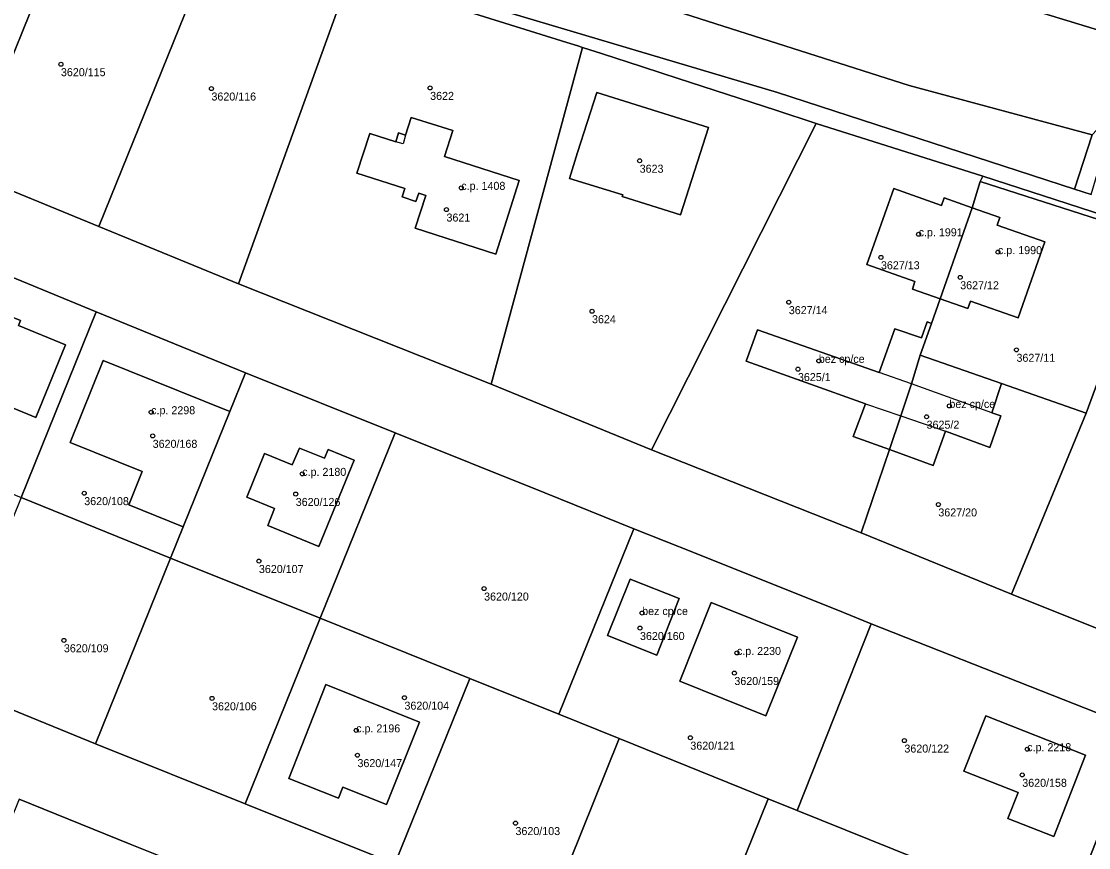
# Model space of a CAD drawing. Extents: x -878211 to -870363, y -1058464 to -1052522.
# Drawn here: x -875039 to -874905.7, y -1055294.2 to -1055191 of the extents above; entities that cross this region are included whole.
import ezdxf

# ---------------------------------------------------------------- set-up
doc = ezdxf.new("R2010")
doc.units = 0
for name, color, linetype in [('Definiční body', 7, 'Continuous'), ('Polygon budovy', 7, 'Continuous'), ('Polygon parcely', 7, 'Continuous')]:
    doc.layers.add(name, color=color, linetype=linetype)

msp = doc.modelspace()

# ---------------------------------------------------------------- linework, layer by layer
at = {"layer": 'Definiční body'}
for centre in [(-875034.1, -1055196.32994), (-875015.3, -1055199.36994), (-874987.98, -1055199.28994), (-874961.81, -1055208.38994), (-874984.09, -1055211.76994), (-874985.94, -1055214.48994), (-874926.96, -1055217.56994), (-874917.05, -1055219.79994), (-874931.67, -1055220.44994), (-874921.77, -1055222.94994), (-874943.18, -1055226.05994), (-874967.76, -1055227.18994), (-874914.74, -1055232.00994), (-874942.04, -1055234.41994), (-874939.43, -1055233.38994), (-875022.83, -1055239.79994), (-874923.12, -1055239.01994), (-874925.97, -1055240.36994), (-875022.64, -1055242.75994), (-875003.96, -1055247.49994), (-875031.19, -1055249.91994), (-875004.77, -1055250.01994), (-874924.5, -1055251.32994), (-875009.37, -1055258.39994), (-874981.24, -1055261.83994), (-874961.5, -1055264.88994), (-874961.77, -1055266.76994), (-875033.73, -1055268.29994), (-874949.66, -1055269.87994), (-874949.98, -1055272.38994), (-875015.22, -1055275.54994), (-874991.19, -1055275.46994), (-874997.22, -1055279.54994), (-874955.48, -1055280.46994), (-874928.74, -1055280.82994), (-874997.06, -1055282.64994), (-874913.4, -1055281.89994), (-874914.02, -1055285.10994), (-874977.32, -1055291.13994)]:
    msp.add_circle(centre, 0.25, dxfattribs=at)
at = {"layer": 'Polygon budovy'}
for points in [[(-874976.86, -1055210.84), (-874986.18, -1055207.84), (-874985.16, -1055204.62), (-874990.35, -1055202.98), (-874991.05, -1055205.19), (-874991.35, -1055206.29), (-874992.27, -1055206), (-874995.52, -1055204.97), (-874997.12, -1055209.94), (-874991.13, -1055211.87), (-874991.47, -1055212.89), (-874989.76, -1055213.46), (-874989.41, -1055212.42), (-874988.53, -1055212.71), (-874989.85, -1055216.79), (-874979.77, -1055220.04)], [(-874930.08, -1055211.86), (-874933.42, -1055221.36), (-874927.42, -1055223.48), (-874927.74, -1055224.42), (-874924.29, -1055225.63), (-874920.26, -1055214.27), (-874923.77, -1055213.03), (-874924.1, -1055213.97)], [(-874924.29, -1055225.63), (-874920.81, -1055226.86), (-874920.48, -1055225.91), (-874914.51, -1055228), (-874911.2, -1055218.53), (-874917.16, -1055216.42), (-874916.83, -1055215.48), (-874920.26, -1055214.27)], [(-875060.51, -1055229.13), (-875042.58, -1055236.46), (-875043.21, -1055238), (-875037.22, -1055240.46), (-875033.54, -1055231.39), (-875039.41, -1055228.98), (-875039.16, -1055228.36), (-875057.18, -1055221.01)], [(-874947.11, -1055229.49), (-874948.51, -1055233.41), (-874933.61, -1055238.75), (-874929.19, -1055240.26), (-874927.84, -1055236.26), (-874931.88, -1055234.84)], [(-875032.93, -1055243.58), (-875023.94, -1055247.21), (-875025.62, -1055251.35), (-875018.82, -1055254.1), (-875013, -1055239.71), (-875028.82, -1055233.35)], [(-874917.81, -1055239.87), (-874927.84, -1055236.26), (-874929.19, -1055240.26), (-874923.61, -1055242.16), (-874918.08, -1055244.2), (-874916.71, -1055240.26)], [(-875010.88, -1055250.41), (-875007.42, -1055251.84), (-875008.26, -1055253.94), (-875001.87, -1055256.58), (-874997.47, -1055245.78), (-875000.7, -1055244.45), (-875001.16, -1055245.56), (-875004.32, -1055244.28), (-875005.2, -1055246.38), (-875008.67, -1055244.96)], [(-874965.82, -1055267.71), (-874959.68, -1055270.16), (-874956.86, -1055263.09), (-874962.99, -1055260.64)], [(-874956.81, -1055273.39), (-874946.06, -1055277.73), (-874942.09, -1055267.89), (-874952.86, -1055263.56)], [(-875001.02, -1055273.8), (-875005.64, -1055285.54), (-874999.43, -1055288.02), (-874998.87, -1055286.63), (-874993.44, -1055288.81), (-874989.29, -1055278.53)], [(-874918.57, -1055277.75), (-874921.3, -1055284.64), (-874914.55, -1055287.3), (-874915.82, -1055290.55), (-874910.09, -1055292.79), (-874906.1, -1055282.66)]]:
    msp.add_lwpolyline(points, close=True, dxfattribs=at)
at = {"layer": 'Polygon parcely'}
for points in [[(-875019.84, -1055171.75), (-875007.62, -1055174.72), (-874988.18, -1055179.79), (-874928.16, -1055198.97), (-874905.28, -1055205.16), (-874902.23, -1055201.91), (-874899.72, -1055193.51), (-874959.27, -1055175.31), (-874958.17, -1055171.91), (-874983.13, -1055166.36), (-874983.7, -1055167.95), (-875015.96, -1055157.01)], [(-875049.93, -1055161.99), (-875054.65, -1055160.33), (-875061.46, -1055161.28), (-875062.99, -1055165.62), (-875060.19, -1055166.5), (-875059.13, -1055166.9), (-875029.55, -1055175.07), (-875000.19, -1055183.28), (-874944.58, -1055199.87), (-874907.48, -1055211.94), (-874905.28, -1055205.16), (-874928.16, -1055198.97), (-874988.18, -1055179.79), (-875007.62, -1055174.72), (-875019.84, -1055171.75), (-875050.73, -1055164.26)], [(-874959.27, -1055175.31), (-874899.72, -1055193.51), (-874899.28, -1055192.04), (-874948.04, -1055174.16), (-874958.17, -1055171.91)], [(-875032.71, -1055176.82), (-875046.36, -1055173.55), (-875048.13, -1055179.12), (-875041.71, -1055180.84), (-875043.59, -1055185.4), (-875054.66, -1055182.34), (-875060.76, -1055197.22), (-875061.2, -1055199.31), (-875060.75, -1055201.81), (-875059.76, -1055203.39), (-875058.7, -1055204.38), (-875057.49, -1055205.05), (-875046.02, -1055209.75)], [(-875015.04, -1055181.15), (-875032.71, -1055176.82), (-875046.02, -1055209.75), (-875029.36, -1055216.59)], [(-874998.1, -1055185.47), (-875006.81, -1055183.15), (-875015.04, -1055181.15), (-875029.36, -1055216.59), (-875011.91, -1055223.77)], [(-874998.1, -1055185.47), (-875011.91, -1055223.77), (-874980.34, -1055236.28), (-874968.93, -1055194.23), (-874969.53, -1055194.01), (-874970.89, -1055193.59), (-874985.72, -1055188.97), (-874991.54, -1055187.18)], [(-874968.93, -1055194.23), (-874980.34, -1055236.28), (-874960.34, -1055244.5), (-874939.78, -1055203.71), (-874944.79, -1055202.08), (-874957.01, -1055198.11), (-874959.04, -1055197.45), (-874961.59, -1055196.62), (-874966.45, -1055195.04)], [(-874953.2, -1055204.23), (-874967.18, -1055199.85), (-874969.57, -1055207.35), (-874970.58, -1055210.58), (-874963.93, -1055212.66), (-874963.98, -1055212.83), (-874956.7, -1055215.16)], [(-874953.2, -1055204.23), (-874956.7, -1055215.16), (-874963.98, -1055212.83), (-874963.93, -1055212.66), (-874970.58, -1055210.58), (-874969.57, -1055207.35), (-874967.18, -1055199.85)], [(-874905.28, -1055205.16), (-874907.48, -1055211.94), (-874905.43, -1055212.61), (-874902.23, -1055201.91)], [(-874976.86, -1055210.84), (-874986.18, -1055207.84), (-874985.16, -1055204.62), (-874990.35, -1055202.98), (-874991.05, -1055205.19), (-874991.93, -1055204.91), (-874992.27, -1055206), (-874995.52, -1055204.97), (-874997.12, -1055209.94), (-874991.13, -1055211.87), (-874991.47, -1055212.89), (-874989.76, -1055213.46), (-874989.41, -1055212.42), (-874988.53, -1055212.71), (-874989.85, -1055216.79), (-874979.77, -1055220.04)], [(-874976.86, -1055210.84), (-874979.77, -1055220.04), (-874989.85, -1055216.79), (-874988.53, -1055212.71), (-874989.41, -1055212.42), (-874989.76, -1055213.46), (-874991.47, -1055212.89), (-874991.13, -1055211.87), (-874997.12, -1055209.94), (-874995.52, -1055204.97), (-874992.27, -1055206), (-874991.93, -1055204.91), (-874991.05, -1055205.19), (-874990.35, -1055202.98), (-874985.16, -1055204.62), (-874986.18, -1055207.84)], [(-874918.94, -1055210.29), (-874939.78, -1055203.71), (-874960.34, -1055244.5), (-874934.15, -1055254.88), (-874930.62, -1055244.46), (-874935.12, -1055242.82), (-874933.61, -1055238.75), (-874948.51, -1055233.41), (-874947.11, -1055229.49), (-874931.88, -1055234.84), (-874929.93, -1055229.38), (-874926.62, -1055230.52), (-874925.89, -1055228.51), (-874925.37, -1055228.7), (-874924.29, -1055225.63), (-874927.74, -1055224.42), (-874927.42, -1055223.48), (-874933.42, -1055221.36), (-874930.08, -1055211.86), (-874924.1, -1055213.97), (-874923.77, -1055213.03), (-874920.26, -1055214.27), (-874919.27, -1055210.98)], [(-874897.73, -1055217.2), (-874918.94, -1055210.29), (-874919.27, -1055210.98), (-874903.34, -1055216.11), (-874898.13, -1055218.41), (-874897.97, -1055218.16)], [(-874920.26, -1055214.27), (-874916.83, -1055215.48), (-874917.16, -1055216.42), (-874911.2, -1055218.53), (-874914.51, -1055228), (-874920.48, -1055225.91), (-874920.81, -1055226.86), (-874924.29, -1055225.63), (-874925.37, -1055228.7), (-874926.77, -1055232.67), (-874916.6, -1055236.21), (-874906.02, -1055239.9), (-874898.13, -1055218.41), (-874903.34, -1055216.11), (-874919.27, -1055210.98)], [(-874920.26, -1055214.27), (-874923.77, -1055213.03), (-874924.1, -1055213.97), (-874930.08, -1055211.86), (-874933.42, -1055221.36), (-874927.42, -1055223.48), (-874927.74, -1055224.42), (-874924.29, -1055225.63)], [(-875057.69, -1055242.79), (-875039.06, -1055250.44), (-875029.69, -1055227.26), (-875048.32, -1055219.61), (-875061.35, -1055214.27), (-875062.68, -1055213.92), (-875064.07, -1055213.88), (-875065.42, -1055214.14), (-875066.37, -1055214.56), (-875068, -1055215.82), (-875069.11, -1055217.57), (-875076.33, -1055235.15)], [(-874920.26, -1055214.27), (-874924.29, -1055225.63), (-874920.81, -1055226.86), (-874920.48, -1055225.91), (-874914.51, -1055228), (-874911.2, -1055218.53), (-874917.16, -1055216.42), (-874916.83, -1055215.48)], [(-874875.03, -1055249.79), (-874866.46, -1055229.06), (-874866.39, -1055228.77), (-874866.02, -1055227.9), (-874897.73, -1055217.2), (-874897.97, -1055218.16), (-874898.13, -1055218.41), (-874906.02, -1055239.9), (-874915.37, -1055262.54), (-874885.01, -1055274.71), (-874879.52, -1055260.75), (-874884.48, -1055258.7), (-874882.2, -1055253.17), (-874880.16, -1055248.24), (-874878.96, -1055248.73), (-874875.23, -1055250.25)], [(-875060.51, -1055229.13), (-875057.18, -1055221.01), (-875039.16, -1055228.36), (-875039.41, -1055228.98), (-875033.54, -1055231.39), (-875037.22, -1055240.46), (-875043.21, -1055238), (-875042.58, -1055236.46)], [(-875060.51, -1055229.13), (-875042.58, -1055236.46), (-875043.21, -1055238), (-875037.22, -1055240.46), (-875033.54, -1055231.39), (-875039.41, -1055228.98), (-875039.16, -1055228.36), (-875057.18, -1055221.01)], [(-875013, -1055239.71), (-875011.05, -1055234.87), (-875029.69, -1055227.26), (-875039.06, -1055250.44), (-875020.41, -1055258.05), (-875018.82, -1055254.1), (-875025.62, -1055251.35), (-875023.94, -1055247.21), (-875032.93, -1055243.58), (-875028.82, -1055233.35)], [(-874933.61, -1055238.75), (-874935.12, -1055242.82), (-874930.62, -1055244.46), (-874929.19, -1055240.26), (-874927.84, -1055236.26), (-874926.77, -1055232.67), (-874925.37, -1055228.7), (-874925.89, -1055228.51), (-874926.62, -1055230.52), (-874929.93, -1055229.38), (-874931.88, -1055234.84), (-874947.11, -1055229.49), (-874948.51, -1055233.41)], [(-874916.6, -1055236.21), (-874926.77, -1055232.67), (-874927.84, -1055236.26), (-874929.19, -1055240.26), (-874930.62, -1055244.46), (-874925.13, -1055246.47), (-874923.61, -1055242.16), (-874918.08, -1055244.2), (-874916.71, -1055240.26), (-874917.81, -1055239.87)], [(-875018.82, -1055254.1), (-875013, -1055239.71), (-875028.82, -1055233.35), (-875032.93, -1055243.58), (-875023.94, -1055247.21), (-875025.62, -1055251.35)], [(-875013, -1055239.71), (-875018.82, -1055254.1), (-875020.41, -1055258.05), (-875001.72, -1055265.55), (-874992.36, -1055242.38), (-875011.05, -1055234.87)], [(-874930.62, -1055244.46), (-874934.15, -1055254.88), (-874915.37, -1055262.54), (-874906.02, -1055239.9), (-874916.6, -1055236.21), (-874917.81, -1055239.87), (-874916.71, -1055240.26), (-874918.08, -1055244.2), (-874923.61, -1055242.16), (-874925.13, -1055246.47)], [(-874962.54, -1055254.36), (-874973.66, -1055249.87), (-874992.36, -1055242.38), (-875001.72, -1055265.55), (-874983.03, -1055273.06), (-874971.9, -1055277.54)], [(-875008.67, -1055244.96), (-875010.88, -1055250.41), (-875007.42, -1055251.84), (-875008.26, -1055253.94), (-875001.87, -1055256.58), (-874997.47, -1055245.78), (-875000.7, -1055244.45), (-875001.16, -1055245.56), (-875004.32, -1055244.28), (-875005.2, -1055246.38)], [(-875008.67, -1055244.96), (-875005.2, -1055246.38), (-875004.32, -1055244.28), (-875001.16, -1055245.56), (-875000.7, -1055244.45), (-874997.47, -1055245.78), (-875001.87, -1055256.58), (-875008.26, -1055253.94), (-875007.42, -1055251.84), (-875010.88, -1055250.41)], [(-875020.41, -1055258.05), (-875039.06, -1055250.44), (-875048.42, -1055273.62), (-875029.78, -1055281.23)], [(-874962.54, -1055254.36), (-874971.9, -1055277.54), (-874964.35, -1055280.57), (-874945.74, -1055288.09), (-874942.12, -1055289.55), (-874932.89, -1055266.22), (-874936.34, -1055264.83), (-874954.97, -1055257.36)], [(-875020.41, -1055258.05), (-875029.78, -1055281.23), (-875011.09, -1055288.73), (-875001.72, -1055265.55)], [(-874965.82, -1055267.71), (-874962.99, -1055260.64), (-874956.86, -1055263.09), (-874959.68, -1055270.16)], [(-874965.82, -1055267.71), (-874959.68, -1055270.16), (-874956.86, -1055263.09), (-874962.99, -1055260.64)], [(-874956.81, -1055273.39), (-874952.86, -1055263.56), (-874942.09, -1055267.89), (-874946.06, -1055277.73)], [(-874956.81, -1055273.39), (-874946.06, -1055277.73), (-874942.09, -1055267.89), (-874952.86, -1055263.56)], [(-874983.03, -1055273.06), (-875001.72, -1055265.55), (-875011.09, -1055288.73), (-874992.4, -1055296.24)], [(-874932.89, -1055266.22), (-874942.12, -1055289.55), (-874927.13, -1055295.61), (-874908.61, -1055303.09), (-874901.5, -1055285.04), (-874901.08, -1055283.01), (-874901.59, -1055280.49), (-874902.81, -1055278.62), (-874904.78, -1055277.3), (-874910.27, -1055275.13)], [(-874971.9, -1055277.54), (-874983.03, -1055273.06), (-874992.4, -1055296.24), (-874973.71, -1055303.75), (-874964.35, -1055280.57)], [(-875001.02, -1055273.8), (-874989.29, -1055278.53), (-874993.44, -1055288.81), (-874998.87, -1055286.63), (-874999.43, -1055288.02), (-875005.64, -1055285.54)], [(-875001.02, -1055273.8), (-875005.64, -1055285.54), (-874999.43, -1055288.02), (-874998.87, -1055286.63), (-874993.44, -1055288.81), (-874989.29, -1055278.53)], [(-874914.55, -1055287.3), (-874915.82, -1055290.55), (-874910.09, -1055292.79), (-874906.1, -1055282.66), (-874918.57, -1055277.75), (-874921.3, -1055284.64)], [(-874914.55, -1055287.3), (-874921.3, -1055284.64), (-874918.57, -1055277.75), (-874906.1, -1055282.66), (-874910.09, -1055292.79), (-874915.82, -1055290.55)], [(-874955.09, -1055311.23), (-874945.74, -1055288.09), (-874964.35, -1055280.57), (-874973.71, -1055303.75)], [(-875039.32, -1055288.15), (-875050.44, -1055315.61), (-875052.69, -1055321.18), (-875038.82, -1055326.87), (-875033.24, -1055329.16), (-875030.95, -1055323.51), (-875019.82, -1055296.01), (-875025.44, -1055293.75)], [(-874936.46, -1055318.7), (-874927.13, -1055295.61), (-874942.12, -1055289.55), (-874945.74, -1055288.09), (-874955.09, -1055311.23)]]:
    msp.add_lwpolyline(points, close=True, dxfattribs=at)
for points in [[(-874885.01, -1055274.71), (-874915.37, -1055262.54), (-874934.15, -1055254.88), (-874960.34, -1055244.5), (-874980.34, -1055236.28), (-875011.91, -1055223.77), (-875029.36, -1055216.59), (-875046.02, -1055209.75), (-875057.49, -1055205.05), (-875058.7, -1055204.38), (-875059.76, -1055203.39), (-875060.75, -1055201.81), (-875061.2, -1055199.31), (-875060.76, -1055197.22), (-875054.66, -1055182.34)], [(-874905.43, -1055212.61), (-874907.48, -1055211.94), (-874944.58, -1055199.87), (-875000.19, -1055183.28)], [(-874985.72, -1055188.97), (-874970.89, -1055193.59), (-874969.53, -1055194.01), (-874968.93, -1055194.23), (-874966.45, -1055195.04), (-874961.59, -1055196.62), (-874959.04, -1055197.45), (-874957.01, -1055198.11), (-874944.79, -1055202.08), (-874939.78, -1055203.71), (-874918.94, -1055210.29), (-874897.73, -1055217.2)], [(-875048.32, -1055219.61), (-875029.69, -1055227.26), (-875011.05, -1055234.87), (-874992.36, -1055242.38), (-874973.66, -1055249.87), (-874962.54, -1055254.36), (-874954.97, -1055257.36), (-874936.34, -1055264.83), (-874932.89, -1055266.22), (-874910.27, -1055275.13), (-874904.78, -1055277.3)], [(-874901.5, -1055285.04), (-874908.61, -1055303.09), (-874915.32, -1055320.11), (-874916.23, -1055321.65), (-874918.09, -1055323.16), (-874919.96, -1055323.84), (-874922.1, -1055323.74), (-874922.86, -1055323.58), (-874932.07, -1055320.47), (-874936.46, -1055318.7), (-874955.09, -1055311.23), (-874973.71, -1055303.75), (-874992.4, -1055296.24), (-875011.09, -1055288.73), (-875029.78, -1055281.23), (-875048.42, -1055273.62)], [(-875039.32, -1055288.15), (-875025.44, -1055293.75), (-875019.82, -1055296.01), (-875009.66, -1055300.08), (-875002.18, -1055303.09), (-874993.89, -1055306.42), (-874978.11, -1055312.76), (-874962.33, -1055319.09), (-874946.56, -1055325.43), (-874934.23, -1055330.38), (-874929.97, -1055331.77), (-874912.86, -1055337.39), (-874895.75, -1055343)]]:
    msp.add_lwpolyline(points, dxfattribs=at)

# ---------------------------------------------------------------- texts
at = {"layer": 'Definiční body'}
for s, p in [('3620/115', (-875034.1, -1055197.819)), ('3622', (-874987.98, -1055200.779)), ('3620/116', (-875015.3, -1055200.859)), ('3623', (-874961.81, -1055209.879)), ('c.p. 1408', (-874984.09, -1055212.02)), ('3621', (-874985.94, -1055215.979)), ('c.p. 1991', (-874926.96, -1055217.82)), ('c.p. 1990', (-874917.05, -1055220.05)), ('3627/13', (-874931.67, -1055221.939)), ('3627/12', (-874921.77, -1055224.439)), ('3624', (-874967.76, -1055228.679)), ('3627/14', (-874943.18, -1055227.549)), ('bez cp/ce', (-874939.43, -1055233.639)), ('3627/11', (-874914.74, -1055233.499)), ('3625/1', (-874942.04, -1055235.909)), ('bez cp/ce', (-874923.12, -1055239.27)), ('c.p. 2298', (-875022.83, -1055240.05)), ('3625/2', (-874925.97, -1055241.859)), ('3620/168', (-875022.64, -1055244.249)), ('c.p. 2180', (-875003.96, -1055247.75)), ('3620/108', (-875031.19, -1055251.409)), ('3620/126', (-875004.77, -1055251.509)), ('3627/20', (-874924.5, -1055252.819)), ('3620/107', (-875009.37, -1055259.889)), ('3620/120', (-874981.24, -1055263.329)), ('bez cp/ce', (-874961.5, -1055265.139)), ('3620/160', (-874961.77, -1055268.259)), ('3620/109', (-875033.73, -1055269.789)), ('c.p. 2230', (-874949.66, -1055270.129)), ('3620/159', (-874949.98, -1055273.879)), ('3620/106', (-875015.22, -1055277.039)), ('3620/104', (-874991.19, -1055276.959)), ('c.p. 2196', (-874997.22, -1055279.8)), ('3620/121', (-874955.48, -1055281.959)), ('3620/122', (-874928.74, -1055282.319)), ('c.p. 2218', (-874913.4, -1055282.149)), ('3620/147', (-874997.06, -1055284.139)), ('3620/158', (-874914.02, -1055286.599)), ('3620/103', (-874977.32, -1055292.629))]:
    msp.add_text(s, height=0.999996, dxfattribs=at).set_placement(p)

doc.saveas('drawing.dxf')
